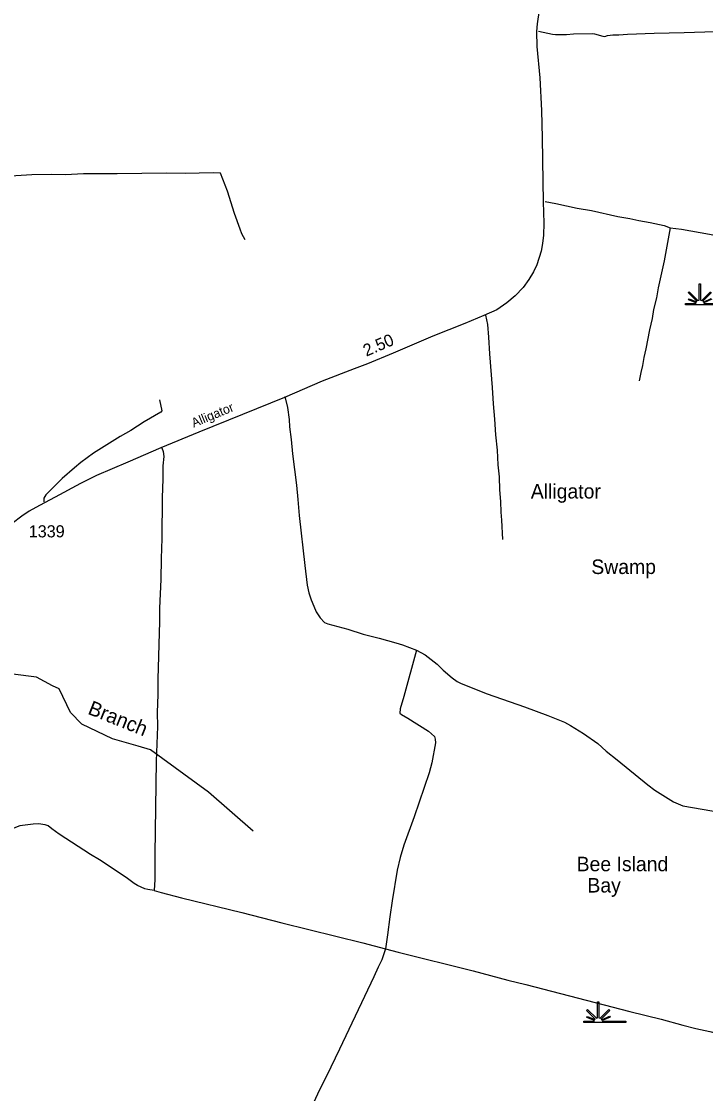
# Model space of a CAD drawing. Extents: x 2104537 to 2336408, y 34176 to 229611.
# Drawn here: x 2151608 to 2158685, y 112212 to 123300 of the extents above; entities that cross this region are included whole.
import ezdxf

# ---------------------------------------------------------------- set-up
doc = ezdxf.new("R2010")
doc.units = 0
for name, color, linetype in [('Exist Hydrographic Creek Single Shore', 7, 'Continuous'), ('Exist Hydrographic Point Label', 7, 'Continuous'), ('Exist Hydrographic Swamp CELL', 7, 'Continuous'), ('Exist Hydrographic Swamp Label', 7, 'Continuous'), ('Exist Road Non-System Type 51', 7, 'Continuous'), ('Exist Road Secondary Mileage Hundredths English Label', 7, 'Continuous'), ('Exist Road Secondary Type 51 Attributed', 7, 'Continuous'), ('Exist Road Secondary Type 51 Label', 7, 'Continuous'), ('Exist Road Secondary Type 51 Number Label', 7, 'Continuous'), ('Old_Level_32', 7, 'Continuous')]:
    doc.layers.add(name, color=color, linetype=linetype)

msp = doc.modelspace()

# ---------------------------------------------------------------- linework, layer by layer
at = {"layer": 'Exist Hydrographic Creek Single Shore'}
msp.add_lwpolyline([(2154005, 114924), (2153544, 115329), (2152942, 115768), (2152816, 115806), (2152549, 115880), (2152232, 116031), (2152115, 116154), (2151997, 116396), (2151930, 116427), (2151763, 116519), (2151520, 116550)], dxfattribs=at)
at = {"layer": 'Exist Hydrographic Swamp CELL'}
for points in [[(2158912, 120370), (2158477, 120370), (2158477, 120384), (2158582, 120384), (2158586, 120391), (2158509, 120421), (2158515, 120431), (2158591, 120400), (2158594, 120406), (2158505, 120495), (2158515, 120505), (2158606, 120414), (2158618, 120419), (2158618, 120585), (2158633, 120585), (2158633, 120419), (2158646, 120414), (2158736, 120505)], [(2158746, 120495), (2158658, 120406), (2158662, 120398), (2158743, 120436)], [(2158748, 120426), (2158666, 120390), (2158670, 120384), (2158912, 120384)]]:
    msp.add_lwpolyline(points, dxfattribs=at)
msp.add_lwpolyline([(2157425, 112960), (2157531, 112960), (2157535, 112967), (2157458, 112997), (2157464, 113007), (2157539, 112976), (2157543, 112982), (2157454, 113071), (2157464, 113081), (2157555, 112990), (2157567, 112995), (2157567, 113161), (2157582, 113161), (2157582, 112995), (2157594, 112990), (2157685, 113081), (2157695, 113071), (2157606, 112982), (2157610, 112974), (2157692, 113012), (2157697, 113002), (2157615, 112966), (2157618, 112960), (2157860, 112960), (2157860, 112946), (2157425, 112946)], close=True, dxfattribs=at)
at = {"layer": 'Exist Road Non-System Type 51'}
for points in [[(2156955, 123198), (2157100, 123170), (2157132, 123166), (2157246, 123165), (2157318, 123172), (2157510, 123176), (2157537, 123172), (2157622, 123147), (2157642, 123145), (2157670, 123153), (2157725, 123162), (2157788, 123160), (2157877, 123169), (2158153, 123180), (2158465, 123185), (2158891, 123201), (2159121, 123213), (2159193, 123209), (2159263, 123216), (2159455, 123222)], [(2153922, 121040), (2153888, 121102), (2153869, 121152), (2153812, 121315), (2153740, 121543), (2153668, 121732), (2153590, 121733), (2153300, 121729), (2153108, 121731), (2152598, 121724), (2152248, 121723), (2152062, 121713), (2151920, 121716), (2151716, 121714), (2151495, 121699), (2151394, 121696), (2150943, 121697), (2150692, 121678), (2150610, 121663), (2150470, 121626), (2150339, 121577)], [(2157024, 121437), (2157136, 121418), (2157358, 121370), (2157505, 121346), (2157777, 121284), (2157903, 121263), (2157995, 121242), (2158110, 121221), (2158258, 121189), (2158320, 121167)], [(2158320, 121167), (2158255, 120824), (2158196, 120544), (2158177, 120442), (2158146, 120322), (2158131, 120227), (2158104, 120109), (2158068, 119915), (2158045, 119825), (2158034, 119740), (2158014, 119668), (2157999, 119582)], [(2158320, 121167), (2158436, 121150), (2158725, 121099), (2159073, 121028), (2159233, 120990), (2159302, 120976)], [(2156409, 120263), (2156430, 120166), (2156441, 120034), (2156449, 119862), (2156476, 119514), (2156486, 119346), (2156503, 119186), (2156513, 119026), (2156528, 118867), (2156535, 118713), (2156549, 118589), (2156552, 118455), (2156565, 118335), (2156568, 118225), (2156575, 118141), (2156583, 117943)], [(2153036, 119388), (2153059, 119272), (2153049, 119258), (2152876, 119159), (2152741, 119071), (2152628, 119008), (2152353, 118834), (2152222, 118739), (2152155, 118684), (2152030, 118573), (2151893, 118439), (2151861, 118405), (2151840, 118371), (2151840, 118331)], [(2154333, 119422), (2154360, 119306), (2154377, 119184), (2154382, 119107), (2154398, 118977), (2154411, 118828), (2154452, 118505), (2154467, 118357), (2154481, 118191), (2154538, 117672), (2154564, 117470), (2154581, 117391), (2154605, 117319), (2154632, 117251), (2154658, 117195), (2154699, 117133), (2154743, 117084), (2154777, 117070), (2154984, 117014), (2155144, 116962), (2155309, 116921), (2155480, 116873), (2155549, 116852), (2155696, 116799)], [(2153059, 118890), (2153075, 118851), (2153079, 118802), (2153072, 118704), (2153072, 118566), (2153065, 118378), (2153061, 117954), (2153053, 117744), (2153049, 117530), (2153036, 117232), (2153037, 117094), (2153017, 116496), (2153020, 116340), (2153010, 116154), (2153016, 116008), (2153003, 115650), (2152988, 114688), (2152986, 114425), (2152979, 114313)], [(2155696, 116799), (2155562, 116319), (2155527, 116189), (2155522, 116147), (2155538, 116133), (2155604, 116094), (2155820, 115958), (2155880, 115906), (2155888, 115878), (2155892, 115840), (2155854, 115632), (2155825, 115530), (2155670, 115072), (2155562, 114779), (2155524, 114653), (2155495, 114523), (2155442, 114204), (2155418, 114040), (2155395, 113854), (2155373, 113708)], [(2155696, 116799), (2155784, 116748), (2155846, 116702), (2155909, 116651), (2155971, 116589), (2156064, 116510), (2156115, 116473), (2156157, 116451), (2156424, 116347), (2156811, 116213), (2157054, 116122), (2157224, 116053), (2157289, 116017), (2157421, 115937), (2157572, 115832), (2157655, 115753), (2157772, 115662), (2158086, 115403), (2158159, 115348), (2158352, 115229), (2158448, 115188), (2158751, 115137), (2159009, 115099)], [(2152979, 114313), (2152916, 114321), (2152885, 114329), (2152807, 114362), (2152773, 114384), (2152692, 114445), (2152415, 114628), (2152322, 114685), (2151998, 114896), (2151922, 114948), (2151883, 114979), (2151853, 114991), (2151785, 115002), (2151729, 114998), (2151590, 114979), (2151529, 114957), (2151359, 114911), (2151015, 114826), (2150694, 114732), (2150517, 114682), (2150353, 114627)], [(2152979, 114313), (2153054, 114290), (2153264, 114236), (2153889, 114084), (2154302, 113978), (2155140, 113769), (2155373, 113708)], [(2155373, 113708), (2155336, 113593), (2155298, 113519), (2155253, 113418), (2154898, 112671), (2154763, 112390), (2154692, 112251), (2154651, 112161), (2154608, 112074), (2154550, 111932)], [(2155373, 113708), (2155505, 113673), (2156282, 113481), (2156641, 113383), (2156826, 113339), (2157902, 113059), (2158227, 112982), (2158451, 112918), (2158584, 112885), (2158730, 112853), (2159023, 112777), (2159353, 112688)]]:
    msp.add_lwpolyline(points, dxfattribs=at)
at = {"layer": 'Exist Road Secondary Type 51 Attributed'}
msp.add_lwpolyline([(2156964, 123417), (2156942, 123274), (2156935, 123195), (2156940, 123041), (2156970, 122716), (2156986, 122380), (2156993, 122096), (2157003, 121646), (2157006, 121433), (2157010, 121213), (2157008, 121088), (2156999, 121002), (2156984, 120923), (2156938, 120784), (2156904, 120710), (2156858, 120631), (2156797, 120549), (2156715, 120462), (2156628, 120389), (2156524, 120317), (2156390, 120259), (2156194, 120176), (2155862, 120046), (2155453, 119870), (2155187, 119759), (2155049, 119707), (2154718, 119578), (2154329, 119409), (2153895, 119236), (2153444, 119051), (2153051, 118889), (2152708, 118742), (2152385, 118605), (2152218, 118520), (2151955, 118381), (2151796, 118295), (2151689, 118236), (2151612, 118183), (2151512, 118106)], dxfattribs=at)

# ---------------------------------------------------------------- texts
at = {"layer": 'Exist Hydrographic Point Label'}
for s, p in [('Bee Island', (2157351, 114511)), ('  Bay', (2157351, 114291))]:
    msp.add_text(s, height=150, dxfattribs=at).set_placement(p)
at = {"layer": 'Exist Hydrographic Swamp Label'}
for s, p in [('Alligator', (2156877, 118366)), ('Swamp', (2157503, 117585))]:
    msp.add_text(s, height=150, dxfattribs=at).set_placement(p)
at = {"layer": 'Exist Road Secondary Mileage Hundredths English Label'}
msp.add_text('2.50', height=125, rotation=23.3006, dxfattribs=at).set_placement((2155175, 119832))
at = {"layer": 'Exist Road Secondary Type 51 Label'}
msp.add_text('Alligator', height=95, rotation=22.5198, dxfattribs=at).set_placement((2153390, 119099))
at = {"layer": 'Exist Road Secondary Type 51 Number Label'}
msp.add_text('1339', height=125, dxfattribs=at).set_placement((2151683, 117964))
at = {"layer": 'Old_Level_32'}
msp.add_text('Branch', height=150, rotation=338.1528, dxfattribs=at).set_placement((2152285, 116141))

doc.saveas('drawing.dxf')
